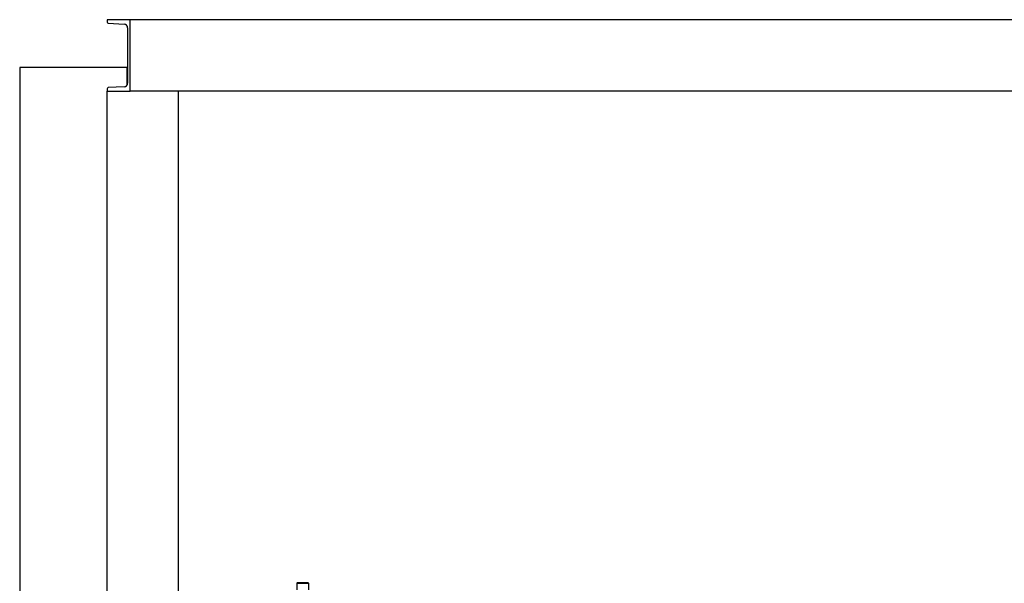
# Model space of a CAD drawing. Header units: inches. Extents: x 18 to 846, y -44 to 561.
# Tile 561 of 642: x 671 to 753, y 302 to 349. Entities that reach past the tile are written whole.
import ezdxf

# ---------------------------------------------------------------- set-up
doc = ezdxf.new("R2010")
doc.units = ezdxf.units.IN
doc.header["$LTSCALE"] = 24
doc.header["$MEASUREMENT"] = 0
doc.layers.add('Visible (ANSI)', color=7, linetype='Continuous', lineweight=30)

msp = doc.modelspace()

# ---------------------------------------------------------------- linework, layer by layer
at = {"layer": 'Visible (ANSI)'}
for p, q in [((679.8308, 349.0815), (677.9108, 349.0815)), ((677.9108, 349.0815), (677.9108, 348.87446)), ((678.00178, 348.77859), (679.34353, 348.70828)), ((679.8308, 343.0815), (679.8308, 349.0815)), ((772.5808, 349.0815), (679.8308, 349.0815)), ((679.6308, 348.40555), (679.6308, 343.75745)), ((679.5808, 345.0815), (670.5808, 345.0815)), ((670.5808, 345.0815), (670.5808, 279.0815)), ((679.5808, 345.0815), (679.6308, 345.0815)), ((679.5808, 343.59067), (679.5808, 345.0815)), ((679.6308, 344.947), (679.5808, 344.947)), ((677.9108, 343.28855), (677.9108, 343.0815)), ((677.9108, 343.0815), (679.8308, 343.0815)), ((677.9108, 292.4565), (677.9108, 343.0815)), ((679.34353, 343.45473), (678.00178, 343.38442)), ((771.64773, 343.0815), (679.8308, 343.0815)), ((683.9108, 343.0815), (683.70376, 343.0815)), ((683.9108, 300.8297), (683.9108, 343.0815)), ((693.8862, 301.9127), (693.8118, 301.8383)), ((693.8118, 301.8383), (694.8118, 301.8383)), ((693.8118, 301.8383), (693.8118, 301.2987)), ((693.8862, 301.9127), (694.7374, 301.9127)), ((694.7374, 301.9127), (694.8118, 301.8383)), ((694.8118, 301.8383), (694.8118, 301.2987))]:
    msp.add_line(p, q, dxfattribs=at)
for centre, radius, start, end in [((678.0068, 348.87446), 0.096, 180, 267.0004445), ((679.32767, 348.40555), 0.30314, 0, 87.0004445), ((679.32767, 343.75745), 0.30314, 272.9995555, 0), ((678.0068, 343.28855), 0.096, 92.9995555, 180)]:
    msp.add_arc(centre, radius, start, end, dxfattribs=at)

doc.saveas('drawing.dxf')
